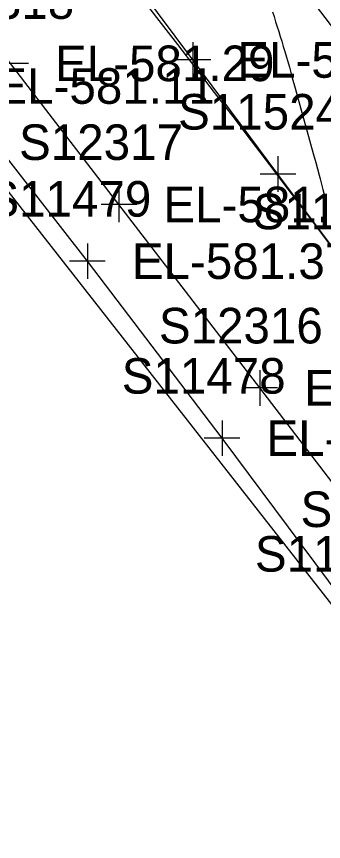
# Model space of a CAD drawing. Extents: x 1729869 to 1735532, y 648588 to 653771.
# Drawn here: x 1731377.9 to 1731412.5, y 651748 to 651840.7 of the extents above; entities that cross this region are included whole.
import ezdxf

# ---------------------------------------------------------------- set-up
doc = ezdxf.new("R2010")
doc.units = 0
for name, color, linetype in [('SURVEY - CENTERLINE - Preliminary', 7, 'Continuous'), ('SURVEY - CONTOURS - Intermediate with optional Text', 7, 'Continuous'), ('SURVEY - DRAINAGE - Area Shapes Text', 7, 'Continuous'), ('SURVEY - ROADSIDE BARRIERS - Points - Elevations', 7, 'Continuous'), ('SURVEY - ROADSIDE BARRIERS - Points - Locators', 7, 'Continuous'), ('SURVEY - ROADSIDE BARRIERS - Points - Numbers', 7, 'Continuous'), ('SURVEY - ROADSIDE BARRIERS with Text', 7, 'Continuous'), ('SURVEY - TRAFFIC CONTROL - Pavement Marking - Points - Elevations', 7, 'Continuous'), ('SURVEY - TRAFFIC CONTROL - Pavement Marking - Points - Locators', 7, 'Continuous'), ('SURVEY - TRAFFIC CONTROL - Pavement Marking - Points - Numbers', 7, 'Continuous'), ('SURVEY - TRAFFIC CONTROL - Pavement Marking with Text', 7, 'Continuous'), ('SURVEY - TRANSPORTATION - Roads', 7, 'Continuous'), ('SURVEY - TRANSPORTATION - Roads - Points - Elevations', 7, 'Continuous'), ('SURVEY - TRANSPORTATION - Roads - Points - Locators', 7, 'Continuous'), ('SURVEY - TRANSPORTATION - Roads - Points - Numbers', 7, 'Continuous')]:
    doc.layers.add(name, color=color, linetype=linetype)

msp = doc.modelspace()

# ---------------------------------------------------------------- linework, layer by layer
at = {"layer": 'SURVEY - CENTERLINE - Preliminary'}
msp.add_arc((1729018.342, 650008.232), 3000, 36.727042, 45.05905, dxfattribs=at)
at = {"layer": 'SURVEY - CONTOURS - Intermediate with optional Text'}
msp.add_lwpolyline([(1731406.704, 651841.248), (1731406.887, 651840.691), (1731407.071, 651840.125), (1731407.256, 651839.549), (1731407.424, 651839.018), (1731407.593, 651838.475), (1731407.764, 651837.918), (1731407.936, 651837.346), (1731408.111, 651836.757), (1731408.288, 651836.15), (1731408.613, 651835.008), (1731408.941, 651833.828), (1731409.269, 651832.636), (1731409.898, 651830.326), (1731410.191, 651829.262), (1731410.569, 651827.912), (1731411.31, 651825.322), (1731411.6, 651824.288), (1731411.787, 651823.599), (1731411.983, 651822.862), (1731412.085, 651822.471), (1731412.388, 651821.278), (1731412.703, 651819.999)], dxfattribs=at)
at = {"layer": 'SURVEY - DRAINAGE - Area Shapes Text'}
msp.add_lwpolyline([(1731252.279, 652032.718), (1731252.279, 652032.718), (1731331.927, 651940.868), (1731382.756, 651879.672), (1731447.67, 651794.75), (1731482.093, 651747.619), (1731463.009, 651708.574), (1731417.334, 651769.604), (1731372.727, 651826.43), (1731331.142, 651879.707), (1731270.184, 651948.802), (1731219.221, 652002.428), (1731149.8, 652071.308), (1731071.45, 652144.137), (1731094.843, 652173.647), (1731097.142, 652171.409), (1731179.777, 652109.245)], close=True, dxfattribs=at)
at = {"layer": 'SURVEY - ROADSIDE BARRIERS - Points - Locators'}
for p, q in [((1731385.893, 651815.215), (1731385.893, 651811.215)), ((1731387.893, 651813.215), (1731383.893, 651813.215)), ((1731401.041, 651795.332), (1731401.041, 651791.332)), ((1731403.041, 651793.332), (1731399.041, 651793.332))]:
    msp.add_line(p, q, dxfattribs=at)
at = {"layer": 'SURVEY - ROADSIDE BARRIERS with Text'}
msp.add_lwpolyline([(1731436.551, 651747.429), (1731433.748, 651751.381), (1731430.374, 651755.691), (1731415.979, 651773.333), (1731401.041, 651793.332), (1731385.893, 651813.215), (1731370.543, 651832.897), (1731354.94, 651852.315), (1731347.656, 651861.252), (1731345.136, 651864.308), (1731329.151, 651883.266), (1731313.021, 651902.227), (1731305.761, 651911.424), (1731303.756, 651913.876), (1731301.362, 651916.397), (1731294.537, 651923.53), (1731278.039, 651942.141), (1731261.268, 651960.678)], dxfattribs=at)
at = {"layer": 'SURVEY - TRAFFIC CONTROL - Pavement Marking - Points - Locators'}
for p, q in [((1731397.767, 651837.825), (1731397.767, 651833.825)), ((1731399.767, 651835.825), (1731395.767, 651835.825)), ((1731407.336, 651825.001), (1731407.336, 651821.001)), ((1731409.336, 651823.001), (1731405.336, 651823.001))]:
    msp.add_line(p, q, dxfattribs=at)
at = {"layer": 'SURVEY - TRAFFIC CONTROL - Pavement Marking with Text'}
msp.add_lwpolyline([(1731554.321, 651618.355), (1731535.416, 651646.616), (1731528.707, 651656.567), (1731524.142, 651663.137), (1731515.012, 651676.277), (1731502.408, 651694.31), (1731480.294, 651725.214), (1731466.027, 651744.515), (1731446.928, 651770.193), (1731442.141, 651776.602), (1731426.55, 651797.411), (1731415.733, 651811.798), (1731407.336, 651823.001), (1731397.767, 651835.825), (1731391.786, 651843.839), (1731389.825, 651846.468)], dxfattribs=at)
at = {"layer": 'SURVEY - TRANSPORTATION - Roads'}
msp.add_lwpolyline([(1731447.492, 651743.127), (1731435.618, 651759.222), (1731421.114, 651778.344), (1731405.285, 651798.971), (1731389.441, 651819.586), (1731377.25, 651835.441), (1731369.881, 651844.911), (1731356.148, 651862.097), (1731341.14, 651880.824), (1731319.17, 651906.77), (1731308.665, 651918.837), (1731294.121, 651935.34), (1731264.479, 651967.849)], dxfattribs=at)
at = {"layer": 'SURVEY - TRANSPORTATION - Roads - Points - Locators'}
for p, q in [((1731379.25, 651835.441), (1731375.25, 651835.441)), ((1731389.441, 651821.586), (1731389.441, 651817.586)), ((1731391.441, 651819.586), (1731387.441, 651819.586)), ((1731405.285, 651800.971), (1731405.285, 651796.971)), ((1731407.285, 651798.971), (1731403.285, 651798.971))]:
    msp.add_line(p, q, dxfattribs=at)

# ---------------------------------------------------------------- texts
at = {"layer": 'SURVEY - ROADSIDE BARRIERS - Points - Elevations'}
for s, p in [('EL-581.11', (1731375.543, 651830.897)), ('EL-581.37', (1731390.893, 651811.215)), ('EL-581.64', (1731406.041, 651791.332))]:
    msp.add_text(s, height=4, dxfattribs=at).set_placement(p)
at = {"layer": 'SURVEY - ROADSIDE BARRIERS - Points - Numbers'}
for s, p in [('S11479', (1731374.638, 651818.215)), ('S11478', (1731389.754, 651798.332)), ('S11477', (1731404.739, 651778.333))]:
    msp.add_text(s, height=4, dxfattribs=at).set_placement(p)
at = {"layer": 'SURVEY - TRAFFIC CONTROL - Pavement Marking - Points - Elevations'}
msp.add_text('EL-581.73', height=4, dxfattribs=at).set_placement((1731402.767, 651833.825))
at = {"layer": 'SURVEY - TRAFFIC CONTROL - Pavement Marking - Points - Numbers'}
for s, p in [('S11524', (1731396.096, 651828.001)), ('S11523', (1731404.493, 651816.798))]:
    msp.add_text(s, height=4, dxfattribs=at).set_placement(p)
at = {"layer": 'SURVEY - TRANSPORTATION - Roads - Points - Elevations'}
for s, p in [('EL-581.29', (1731382.25, 651833.441)), ('EL-581.50', (1731394.441, 651817.586)), ('EL-581.78', (1731410.285, 651796.971))]:
    msp.add_text(s, height=4, dxfattribs=at).set_placement(p)
at = {"layer": 'SURVEY - TRANSPORTATION - Roads - Points - Numbers'}
for s, p in [('S12318', (1731365.963, 651840.441)), ('S12317', (1731378.201, 651824.586)), ('S12316', (1731393.935, 651803.971)), ('S12315', (1731409.874, 651783.344))]:
    msp.add_text(s, height=4, dxfattribs=at).set_placement(p)

doc.saveas('drawing.dxf')
